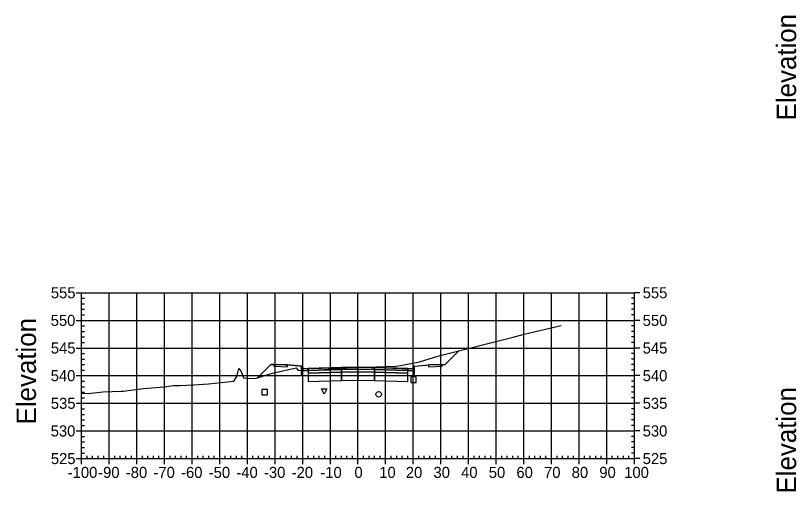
# Model space of a CAD drawing. Extents: x 704834 to 709892, y 372981 to 377533.
# Drawn here: x 707731 to 708013.5, y 377059 to 377231.1 of the extents above; entities that cross this region are included whole.
import ezdxf

# ---------------------------------------------------------------- set-up
doc = ezdxf.new("R2010")
doc.units = 0
for name, color, linetype in [('1', 7, 'Continuous'), ('10', 7, 'Continuous'), ('13', 7, 'Continuous'), ('14', 7, 'Continuous'), ('4', 7, 'Continuous'), ('57', 7, 'Continuous'), ('60', 7, 'Continuous'), ('Default_Xsect', 7, 'Continuous'), ('Existing', 7, 'Continuous')]:
    doc.layers.add(name, color=color, linetype=linetype)

msp = doc.modelspace()

# ---------------------------------------------------------------- linework, layer by layer
for points in [[(707886.41, 377104.87), (707891.35, 377109.81)], [(707823.41, 377104.87), (707818.53, 377099.99)], [(707824.41, 377104.91), (707823.41, 377104.87)], [(707834.41, 377104.31), (707829.41, 377104.71)], [(707875.41, 377104.31), (707880.41, 377104.71)], [(707885.41, 377104.91), (707886.41, 377104.87)]]:
    msp.add_lwpolyline(points)
for points in [[(707829.41, 377104.71), (707824.41, 377104.91), (707824.41, 377104.25), (707829.41, 377104.05)], [(707834.91, 377103.31), (707834.83, 377104.31), (707834.41, 377104.31), (707834.41, 377101.31), (707834.91, 377101.31)], [(707836.91, 377103.39), (707834.91, 377103.31), (707834.91, 377102.65), (707836.91, 377102.73)], [(707848.91, 377103.75), (707836.91, 377103.39), (707836.91, 377102.73), (707848.91, 377103.09)], [(707848.91, 377103.09), (707836.91, 377102.73), (707836.91, 377101.73), (707848.91, 377102.09)], [(707848.86, 377103.04), (707848.96, 377103.04), (707848.96, 377103.14), (707848.86, 377103.14)], [(707854.91, 377103.87), (707848.91, 377103.75), (707848.91, 377103.09), (707854.91, 377103.21)], [(707854.91, 377103.21), (707848.91, 377103.09), (707848.91, 377102.09), (707854.91, 377102.21)], [(707854.86, 377103.16), (707854.96, 377103.16), (707854.96, 377103.26), (707854.86, 377103.26)], [(707854.91, 377103.21), (707860.91, 377103.09), (707860.91, 377103.75), (707854.91, 377103.87)], [(707854.91, 377102.21), (707860.91, 377102.09), (707860.91, 377103.09), (707854.91, 377103.21)], [(707860.86, 377103.04), (707860.96, 377103.04), (707860.96, 377103.14), (707860.86, 377103.14)], [(707860.91, 377103.09), (707872.91, 377102.73), (707872.91, 377103.39), (707860.91, 377103.75)], [(707860.91, 377102.09), (707872.91, 377101.73), (707872.91, 377102.73), (707860.91, 377103.09)], [(707872.91, 377102.73), (707874.91, 377102.65), (707874.91, 377103.31), (707872.91, 377103.39)], [(707874.91, 377101.31), (707875.41, 377101.31), (707875.41, 377104.31), (707875, 377104.31), (707874.91, 377103.31)], [(707880.41, 377104.05), (707885.41, 377104.25), (707885.41, 377104.91), (707880.41, 377104.71)], [(707836.86, 377101.68), (707836.96, 377101.68), (707836.96, 377101.78), (707836.86, 377101.78)], [(707848.91, 377102.09), (707836.91, 377101.73), (707836.91, 377098.73), (707848.91, 377099.09)], [(707848.86, 377102.04), (707848.96, 377102.04), (707848.96, 377102.14), (707848.86, 377102.14)], [(707854.91, 377102.21), (707848.91, 377102.09), (707848.91, 377099.09), (707854.91, 377099.21)], [(707854.86, 377102.16), (707854.96, 377102.16), (707854.96, 377102.26), (707854.86, 377102.26)], [(707854.91, 377099.21), (707860.91, 377099.09), (707860.91, 377102.09), (707854.91, 377102.21)], [(707860.86, 377102.04), (707860.96, 377102.04), (707860.96, 377102.14), (707860.86, 377102.14)], [(707860.91, 377099.09), (707872.91, 377098.73), (707872.91, 377101.73), (707860.91, 377102.09)], [(707872.86, 377101.68), (707872.96, 377101.68), (707872.96, 377101.78), (707872.86, 377101.78)], [(707836.86, 377098.68), (707836.96, 377098.68), (707836.96, 377098.78), (707836.86, 377098.78)], [(707848.86, 377099.04), (707848.96, 377099.04), (707848.96, 377099.14), (707848.86, 377099.14)], [(707854.86, 377099.16), (707854.96, 377099.16), (707854.96, 377099.26), (707854.86, 377099.26)], [(707860.86, 377099.04), (707860.96, 377099.04), (707860.96, 377099.14), (707860.86, 377099.14)], [(707872.86, 377098.68), (707872.96, 377098.68), (707872.96, 377098.78), (707872.86, 377098.78)]]:
    msp.add_lwpolyline(points, close=True)
at = {"layer": '1'}
msp.add_lwpolyline([(707842.67, 377094.09), (707841.67, 377096.09), (707843.67, 377096.09)], close=True, dxfattribs=at)
at = {"layer": '10'}
msp.add_lwpolyline([(707820.14, 377093.84), (707822.14, 377093.84), (707822.14, 377095.84), (707820.14, 377095.84)], close=True, dxfattribs=at)
at = {"layer": '13'}
msp.add_circle((707862.39, 377094.05), 1, dxfattribs=at)
at = {"layer": '14'}
for points in [[(707891.35, 377109.81), (707891.35, 377109.86), (707891.35, 377109.81), (707891.3, 377109.81), (707891.35, 377109.81), (707891.35, 377109.76), (707891.35, 377109.81), (707891.4, 377109.81)], [(707836.91, 377103.39), (707836.91, 377103.44), (707836.91, 377103.39), (707836.86, 377103.39), (707836.91, 377103.39), (707836.91, 377103.34), (707836.91, 377103.39), (707836.96, 377103.39)], [(707854.91, 377103.87), (707854.91, 377103.92), (707854.91, 377103.87), (707854.86, 377103.87), (707854.91, 377103.87), (707854.91, 377103.82), (707854.91, 377103.87), (707854.96, 377103.87)], [(707872.91, 377103.39), (707872.91, 377103.44), (707872.91, 377103.39), (707872.86, 377103.39), (707872.91, 377103.39), (707872.91, 377103.34), (707872.91, 377103.39), (707872.96, 377103.39)], [(707818.53, 377099.99), (707818.53, 377100.04), (707818.53, 377099.99), (707818.48, 377099.99), (707818.53, 377099.99), (707818.53, 377099.94), (707818.53, 377099.99), (707818.58, 377099.99)]]:
    msp.add_lwpolyline(points, dxfattribs=at)
at = {"layer": '4'}
msp.add_lwpolyline([(707873.97, 377098.37), (707875.97, 377098.37), (707875.97, 377100.37), (707873.97, 377100.37)], close=True, dxfattribs=at)
at = {"layer": '57'}
for p, q in [((707752.91, 377130.82), (707754.91, 377130.82)), ((707754.91, 377130.82), (707954.91, 377130.82)), ((707754.91, 377070.82), (707754.91, 377130.82)), ((707754.91, 377070.82), (707754.91, 377130.82)), ((707754.91, 377128.82), (707755.91, 377128.82)), ((707764.91, 377070.82), (707764.91, 377130.82)), ((707774.91, 377070.82), (707774.91, 377130.82)), ((707784.91, 377070.82), (707784.91, 377130.82)), ((707794.91, 377070.82), (707794.91, 377130.82)), ((707804.91, 377070.82), (707804.91, 377130.82)), ((707814.91, 377070.82), (707814.91, 377130.82)), ((707824.91, 377070.82), (707824.91, 377130.82)), ((707834.91, 377070.82), (707834.91, 377130.82)), ((707844.91, 377070.82), (707844.91, 377130.82)), ((707854.91, 377070.82), (707854.91, 377130.82)), ((707864.91, 377070.82), (707864.91, 377130.82)), ((707874.91, 377070.82), (707874.91, 377130.82)), ((707884.91, 377070.82), (707884.91, 377130.82)), ((707894.91, 377070.82), (707894.91, 377130.82)), ((707904.91, 377070.82), (707904.91, 377130.82)), ((707914.91, 377070.82), (707914.91, 377130.82)), ((707924.91, 377070.82), (707924.91, 377130.82)), ((707934.91, 377070.82), (707934.91, 377130.82)), ((707944.91, 377070.82), (707944.91, 377130.82)), ((707954.91, 377128.82), (707953.91, 377128.82)), ((707954.91, 377070.82), (707954.91, 377130.82)), ((707954.91, 377070.82), (707954.91, 377130.82)), ((707956.91, 377130.82), (707954.91, 377130.82)), ((707754.91, 377126.82), (707755.91, 377126.82)), ((707954.91, 377126.82), (707953.91, 377126.82)), ((707754.91, 377124.82), (707755.91, 377124.82)), ((707754.91, 377122.82), (707755.91, 377122.82)), ((707954.91, 377124.82), (707953.91, 377124.82)), ((707954.91, 377122.82), (707953.91, 377122.82)), ((707752.91, 377120.82), (707754.91, 377120.82)), ((707754.91, 377120.82), (707954.91, 377120.82)), ((707956.91, 377120.82), (707954.91, 377120.82)), ((707754.91, 377118.82), (707755.91, 377118.82)), ((707954.91, 377118.82), (707953.91, 377118.82)), ((707754.91, 377116.82), (707755.91, 377116.82)), ((707754.91, 377114.82), (707755.91, 377114.82)), ((707954.91, 377116.82), (707953.91, 377116.82)), ((707954.91, 377114.82), (707953.91, 377114.82)), ((707754.91, 377112.82), (707755.91, 377112.82)), ((707954.91, 377112.82), (707953.91, 377112.82)), ((707752.91, 377110.82), (707754.91, 377110.82)), ((707754.91, 377110.82), (707954.91, 377110.82)), ((707754.91, 377108.82), (707755.91, 377108.82)), ((707954.91, 377108.82), (707953.91, 377108.82)), ((707956.91, 377110.82), (707954.91, 377110.82)), ((707754.91, 377106.82), (707755.91, 377106.82)), ((707954.91, 377106.82), (707953.91, 377106.82)), ((707754.91, 377104.82), (707755.91, 377104.82)), ((707954.91, 377104.82), (707953.91, 377104.82)), ((707752.91, 377100.82), (707754.91, 377100.82)), ((707754.91, 377102.82), (707755.91, 377102.82)), ((707754.91, 377100.82), (707954.91, 377100.82)), ((707954.91, 377102.82), (707953.91, 377102.82)), ((707956.91, 377100.82), (707954.91, 377100.82)), ((707754.91, 377098.82), (707755.91, 377098.82)), ((707954.91, 377098.82), (707953.91, 377098.82)), ((707754.91, 377096.82), (707755.91, 377096.82)), ((707754.91, 377094.82), (707755.91, 377094.82)), ((707954.91, 377096.82), (707953.91, 377096.82)), ((707954.91, 377094.82), (707953.91, 377094.82)), ((707754.91, 377092.82), (707755.91, 377092.82)), ((707954.91, 377092.82), (707953.91, 377092.82)), ((707752.91, 377090.82), (707754.91, 377090.82)), ((707754.91, 377090.82), (707954.91, 377090.82)), ((707754.91, 377088.82), (707755.91, 377088.82)), ((707954.91, 377088.82), (707953.91, 377088.82)), ((707956.91, 377090.82), (707954.91, 377090.82)), ((707754.91, 377086.82), (707755.91, 377086.82)), ((707954.91, 377086.82), (707953.91, 377086.82)), ((707754.91, 377084.82), (707755.91, 377084.82)), ((707954.91, 377084.82), (707953.91, 377084.82)), ((707752.91, 377080.82), (707754.91, 377080.82)), ((707754.91, 377082.82), (707755.91, 377082.82)), ((707754.91, 377080.82), (707954.91, 377080.82)), ((707954.91, 377082.82), (707953.91, 377082.82)), ((707956.91, 377080.82), (707954.91, 377080.82)), ((707754.91, 377078.82), (707755.91, 377078.82)), ((707954.91, 377078.82), (707953.91, 377078.82)), ((707754.91, 377076.82), (707755.91, 377076.82)), ((707754.91, 377074.82), (707755.91, 377074.82)), ((707954.91, 377076.82), (707953.91, 377076.82)), ((707954.91, 377074.82), (707953.91, 377074.82)), ((707754.91, 377072.82), (707755.91, 377072.82)), ((707954.91, 377072.82), (707953.91, 377072.82)), ((707752.91, 377070.82), (707754.91, 377070.82)), ((707754.91, 377070.82), (707954.91, 377070.82)), ((707754.91, 377070.82), (707954.91, 377070.82)), ((707754.91, 377068.82), (707754.91, 377070.82)), ((707756.91, 377070.82), (707756.91, 377071.82)), ((707758.91, 377070.82), (707758.91, 377071.82)), ((707760.91, 377070.82), (707760.91, 377071.82)), ((707762.91, 377070.82), (707762.91, 377071.82)), ((707764.91, 377068.82), (707764.91, 377070.82)), ((707766.91, 377070.82), (707766.91, 377071.82)), ((707768.91, 377070.82), (707768.91, 377071.82)), ((707770.91, 377070.82), (707770.91, 377071.82)), ((707772.91, 377070.82), (707772.91, 377071.82)), ((707774.91, 377068.82), (707774.91, 377070.82)), ((707776.91, 377070.82), (707776.91, 377071.82)), ((707778.91, 377070.82), (707778.91, 377071.82)), ((707780.91, 377070.82), (707780.91, 377071.82)), ((707782.91, 377070.82), (707782.91, 377071.82)), ((707784.91, 377068.82), (707784.91, 377070.82)), ((707786.91, 377070.82), (707786.91, 377071.82)), ((707788.91, 377070.82), (707788.91, 377071.82)), ((707790.91, 377070.82), (707790.91, 377071.82)), ((707792.91, 377070.82), (707792.91, 377071.82)), ((707794.91, 377068.82), (707794.91, 377070.82)), ((707796.91, 377070.82), (707796.91, 377071.82)), ((707798.91, 377070.82), (707798.91, 377071.82)), ((707800.91, 377070.82), (707800.91, 377071.82)), ((707802.91, 377070.82), (707802.91, 377071.82)), ((707804.91, 377068.82), (707804.91, 377070.82)), ((707806.91, 377070.82), (707806.91, 377071.82)), ((707808.91, 377070.82), (707808.91, 377071.82)), ((707810.91, 377070.82), (707810.91, 377071.82)), ((707812.91, 377070.82), (707812.91, 377071.82)), ((707814.91, 377068.82), (707814.91, 377070.82)), ((707816.91, 377070.82), (707816.91, 377071.82)), ((707818.91, 377070.82), (707818.91, 377071.82)), ((707820.91, 377070.82), (707820.91, 377071.82)), ((707822.91, 377070.82), (707822.91, 377071.82)), ((707824.91, 377068.82), (707824.91, 377070.82)), ((707826.91, 377070.82), (707826.91, 377071.82)), ((707828.91, 377070.82), (707828.91, 377071.82)), ((707830.91, 377070.82), (707830.91, 377071.82)), ((707832.91, 377070.82), (707832.91, 377071.82)), ((707834.91, 377068.82), (707834.91, 377070.82)), ((707836.91, 377070.82), (707836.91, 377071.82)), ((707838.91, 377070.82), (707838.91, 377071.82)), ((707840.91, 377070.82), (707840.91, 377071.82)), ((707842.91, 377070.82), (707842.91, 377071.82)), ((707844.91, 377068.82), (707844.91, 377070.82)), ((707846.91, 377070.82), (707846.91, 377071.82)), ((707848.91, 377070.82), (707848.91, 377071.82)), ((707850.91, 377070.82), (707850.91, 377071.82)), ((707852.91, 377070.82), (707852.91, 377071.82)), ((707854.91, 377068.82), (707854.91, 377070.82)), ((707856.91, 377070.82), (707856.91, 377071.82)), ((707858.91, 377070.82), (707858.91, 377071.82)), ((707860.91, 377070.82), (707860.91, 377071.82)), ((707862.91, 377070.82), (707862.91, 377071.82)), ((707864.91, 377068.82), (707864.91, 377070.82)), ((707866.91, 377070.82), (707866.91, 377071.82)), ((707868.91, 377070.82), (707868.91, 377071.82)), ((707870.91, 377070.82), (707870.91, 377071.82)), ((707872.91, 377070.82), (707872.91, 377071.82)), ((707874.91, 377068.82), (707874.91, 377070.82)), ((707876.91, 377070.82), (707876.91, 377071.82)), ((707878.91, 377070.82), (707878.91, 377071.82)), ((707880.91, 377070.82), (707880.91, 377071.82)), ((707882.91, 377070.82), (707882.91, 377071.82)), ((707884.91, 377068.82), (707884.91, 377070.82)), ((707886.91, 377070.82), (707886.91, 377071.82)), ((707888.91, 377070.82), (707888.91, 377071.82)), ((707890.91, 377070.82), (707890.91, 377071.82)), ((707892.91, 377070.82), (707892.91, 377071.82)), ((707894.91, 377068.82), (707894.91, 377070.82)), ((707896.91, 377070.82), (707896.91, 377071.82)), ((707898.91, 377070.82), (707898.91, 377071.82)), ((707900.91, 377070.82), (707900.91, 377071.82)), ((707902.91, 377070.82), (707902.91, 377071.82)), ((707904.91, 377068.82), (707904.91, 377070.82)), ((707906.91, 377070.82), (707906.91, 377071.82)), ((707908.91, 377070.82), (707908.91, 377071.82)), ((707910.91, 377070.82), (707910.91, 377071.82)), ((707912.91, 377070.82), (707912.91, 377071.82)), ((707914.91, 377068.82), (707914.91, 377070.82)), ((707916.91, 377070.82), (707916.91, 377071.82)), ((707918.91, 377070.82), (707918.91, 377071.82)), ((707920.91, 377070.82), (707920.91, 377071.82)), ((707922.91, 377070.82), (707922.91, 377071.82)), ((707924.91, 377068.82), (707924.91, 377070.82)), ((707926.91, 377070.82), (707926.91, 377071.82)), ((707928.91, 377070.82), (707928.91, 377071.82)), ((707930.91, 377070.82), (707930.91, 377071.82)), ((707932.91, 377070.82), (707932.91, 377071.82)), ((707934.91, 377068.82), (707934.91, 377070.82)), ((707936.91, 377070.82), (707936.91, 377071.82)), ((707938.91, 377070.82), (707938.91, 377071.82)), ((707940.91, 377070.82), (707940.91, 377071.82)), ((707942.91, 377070.82), (707942.91, 377071.82)), ((707944.91, 377068.82), (707944.91, 377070.82)), ((707946.91, 377070.82), (707946.91, 377071.82)), ((707948.91, 377070.82), (707948.91, 377071.82)), ((707950.91, 377070.82), (707950.91, 377071.82)), ((707952.91, 377070.82), (707952.91, 377071.82)), ((707954.91, 377068.82), (707954.91, 377070.82)), ((707956.91, 377070.82), (707954.91, 377070.82))]:
    msp.add_line(p, q, dxfattribs=at)
at = {"layer": 'Default_Xsect'}
msp.add_lwpolyline([(707818.53, 377099.99), (707822.66, 377104.11), (707823.41, 377104.87), (707824.24, 377104.91), (707824.41, 377104.91), (707828.53, 377104.75), (707829.41, 377104.71), (707833.53, 377104.38), (707834.41, 377104.31), (707834.76, 377104.31), (707834.83, 377104.31), (707834.9, 377103.49), (707834.91, 377103.31), (707836.56, 377103.38), (707836.91, 377103.39), (707846.82, 377103.69), (707848.91, 377103.75), (707853.88, 377103.85), (707854.91, 377103.87), (707859.89, 377103.77), (707860.91, 377103.75), (707870.89, 377103.45), (707872.91, 377103.39), (707874.58, 377103.33), (707874.91, 377103.31), (707874.98, 377104.15), (707875, 377104.31), (707875.34, 377104.31), (707875.41, 377104.31), (707879.58, 377104.65), (707880.41, 377104.71), (707884.59, 377104.88), (707885.41, 377104.91), (707886.25, 377104.88), (707886.41, 377104.87), (707887.17, 377105.64), (707891.35, 377109.81)], dxfattribs=at)
at = {"layer": 'Existing'}
msp.add_lwpolyline([(707754.91, 377094.31), (707758.41, 377094.48), (707762.7, 377095.01), (707769.18, 377095.21), (707769.9, 377095.24), (707777.29, 377096.14), (707784.78, 377096.73), (707788.21, 377097.27), (707790.29, 377097.27), (707795.43, 377097.56), (707800.85, 377097.84), (707810.01, 377098.86), (707811.13, 377100.53), (707811.83, 377103.44), (707812.62, 377102.38), (707813.51, 377100.03), (707816.77, 377099.78), (707818.2, 377099.88), (707821.25, 377100.88), (707823.98, 377101.72), (707832.51, 377103.62), (707832.87, 377103.17), (707833.2, 377102.78), (707833.33, 377102.77), (707833.57, 377102.79), (707837.36, 377102.74), (707852.5, 377103.74), (707852.93, 377103.77), (707854.46, 377103.82), (707868.64, 377104.23), (707870.32, 377104.51), (707877.11, 377105.77), (707882.25, 377107.38), (707883.05, 377107.66), (707884.68, 377108.13), (707911, 377114.7), (707915.07, 377115.87), (707928.45, 377118.96)], dxfattribs=at)

# ---------------------------------------------------------------- texts
at = {"layer": '14'}
for p in [(707824.38, 377104.86), (707824.38, 377104.2), (707829.38, 377104), (707880.38, 377104), (707885.38, 377104.86), (707885.38, 377104.2)]:
    msp.add_text('+', height=0.1, dxfattribs=at).set_placement(p)
at = {"layer": '57'}
for s, p in [('555', (707743.79, 377128.82)), ('555', (707957.91, 377128.82)), ('550', (707743.74, 377118.82)), ('550', (707957.91, 377118.82)), ('545', (707743.79, 377108.82)), ('545', (707957.91, 377108.82)), ('540', (707743.74, 377098.82)), ('540', (707957.91, 377098.82)), ('535', (707743.79, 377088.82)), ('535', (707957.91, 377088.82)), ('530', (707743.74, 377078.82)), ('530', (707957.91, 377078.82)), ('525', (707743.79, 377068.82)), ('525', (707957.91, 377068.82)), ('-100', (707749.9, 377063.82)), ('-90', (707760.91, 377063.82)), ('-80', (707770.91, 377063.82)), ('-70', (707780.91, 377063.82)), ('-60', (707790.91, 377063.82)), ('-50', (707800.91, 377063.82)), ('-40', (707810.91, 377063.82)), ('-30', (707820.91, 377063.82)), ('-20', (707830.91, 377063.82)), ('-10', (707841.3, 377063.82)), ('0', (707853.62, 377063.82)), ('10', (707862.61, 377063.82)), ('20', (707872.22, 377063.82)), ('30', (707882.22, 377063.82)), ('40', (707892.22, 377063.82)), ('50', (707902.22, 377063.82)), ('60', (707912.22, 377063.82)), ('70', (707922.22, 377063.82)), ('80', (707932.22, 377063.82)), ('90', (707942.22, 377063.82)), ('100', (707951.21, 377063.82))]:
    msp.add_text(s, height=4, dxfattribs=at).set_placement(p)
at = {"layer": '60'}
for p in [(708013.41, 377193.18), (707738.41, 377083.18), (708013.41, 377058.18)]:
    msp.add_text('Elevation', height=7, rotation=90, dxfattribs=at).set_placement(p)

doc.saveas('drawing.dxf')
